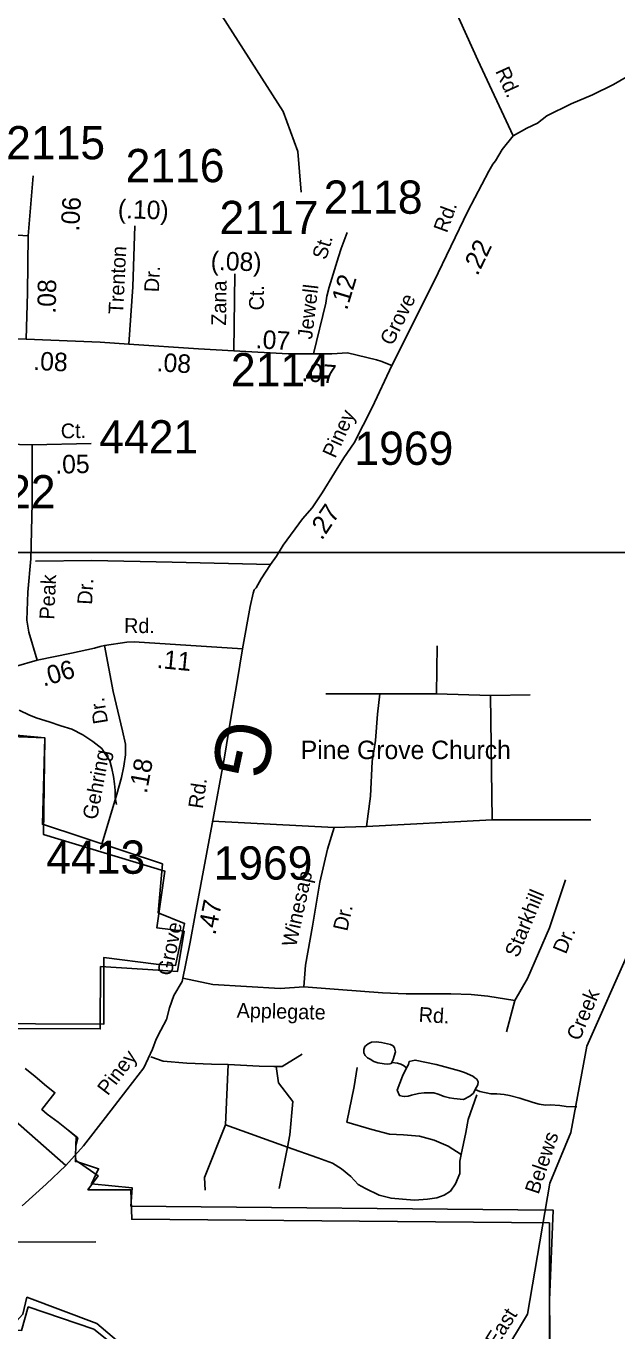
# Model space of a CAD drawing. Extents: x 1551653 to 1702041, y 811336 to 920032.
# Drawn here: x 1684747 to 1687370, y 871294 to 877087 of the extents above; entities that cross this region are included whole.
import ezdxf

# ---------------------------------------------------------------- set-up
doc = ezdxf.new("R2010")
doc.units = 0
for name, color, linetype in [('Old_Level_10', 7, 'Continuous'), ('Old_Level_11', 7, 'Continuous'), ('Old_Level_17', 7, 'Continuous'), ('Old_Level_21', 7, 'Continuous'), ('Old_Level_22', 7, 'Continuous'), ('Old_Level_32', 7, 'Continuous'), ('Old_Level_35', 7, 'Continuous'), ('Old_Level_48', 7, 'Continuous'), ('Old_Level_49', 7, 'Continuous'), ('Old_Level_59', 7, 'Continuous'), ('Old_Level_62', 7, 'Continuous'), ('Old_Level_63', 7, 'Continuous'), ('Old_Level_8', 7, 'Continuous')]:
    doc.layers.add(name, color=color, linetype=linetype)

msp = doc.modelspace()

# ---------------------------------------------------------------- linework, layer by layer
at = {"layer": 'Old_Level_32'}
for p, q in [((1684755.818, 876155.96), (1684777.639, 876422.369)), ((1685674.086, 875987.276), (1685669.687, 875644.977)), ((1685036.273, 875233.759), (1684773.609, 875227.242))]:
    msp.add_line(p, q, dxfattribs=at)
for points in [[(1685759.59, 879535.7), (1685832.928, 879213.144), (1685902.029, 878894.644), (1685965.628, 878634.044), (1686000.73, 878537.745), (1686016.428, 878499.644), (1686032.029, 878463.244), (1686051.428, 878417.243), (1686114.227, 878274.445), (1686173.229, 878158.044), (1686271.628, 877959.144), (1686444.128, 877599.446), (1686618.829, 877231.547), (1686752.027, 876936.347), (1686909.675, 876600.224)], [(1687410.773, 876859.485), (1687354.552, 876827.689), (1687261.665, 876781.218), (1687166.335, 876742.084), (1687058.782, 876688.275), (1687017.228, 876656.479), (1686970.784, 876634.466), (1686909.675, 876600.224)], [(1686909.675, 876600.224), (1686860.788, 876539.077), (1686830.226, 876488.946), (1686819.727, 876474.048), (1686802.027, 876442.949), (1686708.829, 876265.548), (1686556.726, 875952.248), (1686371.141, 875580.43)], [(1684755.818, 876155.96), (1684588.833, 876165.65), (1684458.731, 876174.547), (1684310.733, 876175.548), (1684238.833, 876174.049), (1684146.731, 876168.347), (1684000.832, 876157.549), (1683807.932, 876147.349), (1683714.533, 876141.447), (1683607.034, 876134.049), (1683414.734, 876119.249), (1683214.433, 876101.047), (1683006.536, 876092.448)], [(1685202.714, 875675.548), (1685220.172, 875928.856), (1685228.9, 876199.633)], [(1686172.127, 876171.148), (1686145.729, 876099.147), (1686133.528, 876063.248), (1686092.327, 875927.248), (1686082.327, 875887.35), (1686078.128, 875857.55), (1686023.189, 875631.875)], [(1684747.089, 875697.385), (1684753.199, 875902.652), (1684755.818, 876155.96)], [(1684019.209, 875701.965), (1684137.843, 875710.487), (1684316.776, 875710.487), (1684404.061, 875706.12), (1684747.089, 875697.385)], [(1684747.089, 875697.385), (1685076.152, 875684.283), (1685202.714, 875675.548)], [(1685202.714, 875675.548), (1685512.575, 875653.711), (1685669.687, 875644.977)], [(1685669.687, 875644.977), (1685909.719, 875631.875), (1686023.189, 875631.875)], [(1686023.189, 875631.875), (1686104.365, 875631.875), (1686174.192, 875636.241), (1686302.133, 875605.463), (1686322.333, 875599.164), (1686371.141, 875580.43)], [(1686371.141, 875580.43), (1686283.029, 875393.85), (1686204.03, 875236.249), (1686157.22, 875169.66), (1686115.714, 875103.886), (1686060.852, 875014.284), (1686016.852, 874948.884), (1685973.902, 874899.643), (1685887.432, 874781.943), (1685858.63, 874734.15), (1685832.629, 874696.25), (1685789.929, 874632.451), (1685767.83, 874592.552), (1685759.277, 874584.163), (1685754.979, 874569.163), (1685742.161, 874509.554), (1685707.573, 874322.619)], [(1684773.609, 875227.242), (1684660.729, 875231.587), (1684226.432, 875211.551), (1684096.328, 875192.485)], [(1684795.693, 874272.556), (1684758.414, 874395.67), (1684749.731, 874449.978), (1684754.073, 874573.801), (1684767.097, 874721.52), (1684773.609, 874968.734), (1684773.609, 875227.242)], [(1685707.573, 874322.619), (1685683.361, 874177.224), (1685655.691, 874014.522), (1685628.02, 873841.434), (1685572.83, 873545.455), (1685497.929, 873141.555), (1685475.13, 873019.554), (1685440.13, 872845.656), (1685402.484, 872783.778), (1685383.583, 872728.378), (1685369.942, 872676.528), (1685344.319, 872628.555), (1685324.119, 872588.656), (1685307.684, 872544.981), (1685269.429, 872462.455), (1685194.629, 872364.857), (1685099.829, 872241.655), (1685001.132, 872116.357), (1684922.53, 872028.657), (1684836.132, 871945.058), (1684729.531, 871849.756)], [(1685094.275, 874337.553), (1685075.349, 874333.333), (1685050.029, 874325.552), (1684948.83, 874303.206), (1684795.693, 874272.556)], [(1685094.275, 874337.553), (1685133.228, 874132.849), (1685174.442, 873958.499), (1685187.555, 873898.508), (1685187.555, 873851.639), (1685180.062, 873801.022), (1685170.695, 873750.404), (1685150.088, 873677.29), (1685084.52, 873459.822)], [(1685707.573, 874322.619), (1685226.23, 874354.052), (1685194.032, 874352.451), (1685094.275, 874337.553)], [(1684795.693, 874272.556), (1684693.602, 874241.908), (1684650.213, 874231.691), (1684591.511, 874221.475), (1684527.53, 874216.651), (1684359.532, 874221.753), (1684137.203, 874213.812), (1683887.079, 874211.258)]]:
    msp.add_lwpolyline(points, dxfattribs=at)
at = {"layer": 'Old_Level_35'}
for p, q in [((1686568.608, 874122.163), (1686572.355, 874336.257)), ((1686317.576, 874122.163), (1686077.783, 874122.163)), ((1686317.576, 874122.163), (1686568.608, 874122.163)), ((1686568.608, 874122.163), (1686808.4, 874114.664)), ((1686808.4, 874114.664), (1686984.498, 874118.414)), ((1686815.894, 873563.494), (1686808.4, 874114.664)), ((1686257.628, 873533.499), (1686815.894, 873563.494)), ((1686815.894, 873563.494), (1687254.264, 873563.494)), ((1686115.251, 873529.749), (1685574.428, 873556.618)), ((1686115.251, 873529.749), (1686257.628, 873533.499)), ((1686917.056, 872761.11), (1686879.589, 872622.38)), ((1685643.604, 872476.714), (1685632.705, 872208.399)), ((1685632.705, 872208.399), (1685907.366, 872110.235)), ((1685907.366, 872110.235), (1685870.309, 871926.994)), ((1684562.432, 871688.657), (1685056.132, 871689.458))]:
    msp.add_line(p, q, dxfattribs=at)
for points in [[(1684788.731, 874711.25), (1685038.53, 874713.75), (1685394.628, 874707.152), (1685832.629, 874696.25)], [(1686257.628, 873533.499), (1686265.121, 873589.74), (1686276.361, 873668.479), (1686283.855, 873822.206), (1686298.842, 873915.943), (1686306.335, 874032.176), (1686317.576, 874122.163)], [(1685980.368, 872821.102), (1685987.861, 872918.588), (1686017.835, 873091.063), (1686051.556, 873286.034), (1686085.277, 873432.263), (1686115.251, 873529.749)], [(1686917.056, 872761.11), (1686973.258, 872858.596), (1687070.673, 873083.564), (1687141.862, 873297.283)], [(1685443.117, 872860.497), (1685575.718, 872832.35), (1685875.458, 872813.603), (1685980.368, 872821.102)], [(1685980.368, 872821.102), (1686133.985, 872809.853), (1686328.816, 872794.855), (1686433.725, 872791.106), (1686632.303, 872791.106), (1686722.225, 872787.357), (1686797.16, 872779.858), (1686917.056, 872761.11)], [(1684066.134, 872528.656), (1684135.832, 872470.057), (1684157.433, 872449.955), (1684174.831, 872436.156), (1684185.231, 872429.657), (1684206.731, 872424.355), (1684225.431, 872421.655), (1684291.232, 872413.056), (1684369.23, 872406.556), (1684409.23, 872402.157), (1684429.43, 872398.157), (1684443.131, 872393.955), (1684475.431, 872382.055), (1684520.933, 872359.555), (1684573.433, 872326.957), (1684624.23, 872290.756), (1684922.53, 872028.657)], [(1685643.604, 872476.714), (1685780.935, 872470.17), (1685846.33, 872467.988), (1685883.388, 872467.988), (1685972.762, 872522.524)], [(1685301.124, 872511.157), (1685355.864, 872491.984), (1685460.496, 872483.258), (1685569.489, 872478.895), (1685643.604, 872476.714)], [(1685907.366, 872110.235), (1685918.266, 872164.77), (1685931.345, 872313.107), (1685868.129, 872396.001), (1685856.945, 872467.634)], [(1686171.129, 872221.487), (1686203.826, 872378.549), (1686216.905, 872463.625)], [(1686679.034, 872077.513), (1686698.653, 872175.677), (1686709.553, 872232.394), (1686748.79, 872341.465)], [(1685632.705, 872208.399), (1685538.971, 871974.986), (1685541.151, 871918.269)], [(1686679.034, 872077.513), (1686620.179, 872114.597), (1686559.142, 872140.774), (1686493.747, 872158.226), (1686421.811, 872164.77), (1686360.776, 872166.951), (1686282.301, 872188.765), (1686171.129, 872221.487)], [(1685907.366, 872110.235), (1686042.518, 872062.243), (1686107.913, 872038.247), (1686147.15, 872014.251), (1686188.567, 871979.349), (1686221.266, 871944.446), (1686253.963, 871926.994), (1686314.999, 871896.455), (1686367.315, 871883.366), (1686417.452, 871879.003), (1686471.948, 871874.64), (1686528.625, 871879.003), (1686570.042, 871885.548), (1686602.739, 871896.455), (1686631.078, 871913.906), (1686652.876, 871946.628), (1686672.495, 871992.437), (1686672.495, 872046.973), (1686679.034, 872077.513)]]:
    msp.add_lwpolyline(points, dxfattribs=at)
at = {"layer": 'Old_Level_48'}
for points in [[(1684484.104, 872658.614), (1685092.542, 872656.552), (1685092.542, 872952.303), (1685323.631, 872922.153), (1685409.436, 872915.792), (1685450.749, 873103.453), (1685333.336, 873149.471), (1685352.233, 873367.45), (1684818.911, 873543.805), (1684829.857, 873927.186), (1684129.364, 873992.908)], [(1687082.316, 870349.254), (1687070.312, 871431.164), (1687087.231, 871829.832), (1685211.286, 871848.078), (1685217.276, 871929.355), (1685037.133, 871947.064), (1685068.656, 872014.109), (1684979.019, 872042.676), (1684967.68, 872051.104), (1684966.319, 872070.149), (1684967.293, 872117.098), (1684969.318, 872155.33), (1684933.579, 872185.336), (1684888.944, 872221.455), (1684840.381, 872256.665), (1684816.001, 872277.449), (1684874.767, 872351.478), (1684828.55, 872387.554), (1684785.453, 872425.303), (1684742.474, 872459.082)], [(1684354, 870862.066), (1684498.293, 870858.798), (1684561.626, 871042.425), (1684655.644, 871071.178), (1684666.126, 871099.644), (1684670.975, 871202.37), (1684676.538, 871306.429), (1684732.84, 871368.365), (1684750.389, 871443.618), (1685060.448, 871327.34), (1685226.908, 871186.227), (1685264.156, 870875.136), (1684688.079, 870885.354), (1684652.37, 870715.592), (1684527.674, 870692.163), (1684518.463, 870393.937), (1684304.211, 870393.937), (1684357.774, 870626.243), (1684354, 870862.066)]]:
    msp.add_lwpolyline(points, dxfattribs=at)
at = {"layer": 'Old_Level_49'}
for points in [[(1684186.282, 873952.561), (1684829.857, 873927.186), (1684824.063, 873497.423), (1685362.042, 873335.211), (1685327.795, 873083.473), (1685448.249, 873068.109), (1685418.651, 872889.492), (1685332.846, 872895.854), (1685077.854, 872911.8), (1685075.638, 872634.605), (1684710.034, 872636.823)], [(1684742.474, 872459.082), (1684785.453, 872425.303), (1684828.55, 872387.554), (1684874.767, 872351.478), (1684816.001, 872277.449), (1684840.381, 872256.665), (1684888.944, 872221.455), (1684933.579, 872185.336), (1684976.157, 872151.713), (1684967.293, 872117.098), (1684966.319, 872070.149), (1684965.996, 872045.652), (1684979.019, 872042.676), (1685066.164, 871983.179), (1685021.16, 871920.705), (1685211.335, 871920.705), (1685216.159, 871789.985), (1687070.401, 871773.877), (1687070.312, 871431.164), (1687071.074, 870323.177)], [(1684343.54, 870838.051), (1684494.013, 870841.27), (1684557.475, 871028.279), (1684652.667, 871051.214), (1684650.955, 871097.847), (1684655.804, 871200.573), (1684661.481, 871298.206), (1684726.706, 871296.442), (1684756.674, 871400.531), (1685047.538, 871301.735), (1685230.871, 871155.303), (1685250.263, 870851.855), (1684684.398, 870841.27), (1684648.222, 870699.927), (1684512.264, 870674.291), (1684492.56, 870372.577), (1684307.341, 870374.548), (1684342.809, 870617.104), (1684343.54, 870838.051)]]:
    msp.add_lwpolyline(points, dxfattribs=at)
at = {"layer": 'Old_Level_59'}
for points in [[(1685968.68, 876348.929), (1685953.711, 876529.785), (1685888.71, 876708.282), (1685593.64, 877167.394), (1685569.649, 877226.962), (1685556.73, 877535.77), (1685377.72, 878038.353), (1685376.695, 878714.614), (1685296.724, 878962.42), (1685184.663, 879447.266), (1685087.674, 879675.694), (1684971.717, 879766.737), (1684563.663, 879880.13), (1684357.688, 880031.972), (1684058.62, 880126.706), (1683640.621, 880033.509), (1683340.63, 880059.243), (1682792.628, 880224.721), (1682700.662, 880226.566)], [(1686863.732, 871186.845), (1686973.743, 871368.419), (1687071.758, 871950.766), (1687165.671, 872175.401), (1687236.722, 872558.028), (1687424.755, 872980.846)]]:
    msp.add_lwpolyline(points, dxfattribs=at)
at = {"layer": 'Old_Level_62'}
for points in [[(1684716.222, 874049.68), (1684761.948, 874027.226), (1684795.782, 874014.821), (1684849.711, 873998.314), (1684901.589, 873979.757), (1684949.469, 873965.198), (1684999.194, 873940.694), (1685042.767, 873910.142), (1685082.547, 873879.691), (1685098.234, 873855.495), (1685117.919, 873825.353), (1685127.556, 873791.211), (1685135.143, 873755.122), (1685138.834, 873723.032), (1685142.525, 873692.991), (1685142.217, 873661.003), (1685147.856, 873630.963)], [(1686370.069, 872485.44), (1686368.121, 872481.441), (1686362.072, 872479.493), (1686349.974, 872477.648), (1686335.928, 872479.698), (1686308.041, 872484.004), (1686290.099, 872490.258), (1686274.208, 872500.409), (1686262.212, 872506.56), (1686252.369, 872516.71), (1686246.423, 872528.706), (1686246.731, 872542.752), (1686250.832, 872556.695), (1686264.98, 872568.588), (1686280.974, 872576.38), (1686301.069, 872578.226), (1686324.958, 872573.92), (1686364.943, 872565.513), (1686376.836, 872559.361), (1686382.783, 872551.261), (1686386.576, 872533.217), (1686376.221, 872499.383), (1686370.069, 872485.44)], [(1686370.069, 872485.44), (1686396.111, 872483.082), (1686410.055, 872478.981), (1686421.948, 872472.829), (1686435.789, 872462.679)], [(1686741.009, 872365.382), (1686732.704, 872349.49), (1686716.607, 872335.649), (1686688.413, 872321.911), (1686646.48, 872326.319), (1686626.487, 872328.575), (1686602.598, 872334.829), (1686576.762, 872345.082), (1686556.667, 872351.336), (1686514.734, 872351.746), (1686488.589, 872348.055), (1686458.549, 872340.468), (1686442.453, 872336.572), (1686426.459, 872334.726), (1686416.411, 872336.88), (1686404.621, 872339.033), (1686394.881, 872363.126), (1686417.436, 872424.949), (1686435.789, 872462.679)], [(1686435.789, 872462.679), (1686443.991, 872476.623), (1686448.194, 872490.566), (1686474.236, 872496.308), (1686568.047, 872477.34), (1686589.988, 872471.086), (1686671.803, 872448.223), (1686693.744, 872441.969), (1686729.628, 872425.565), (1686739.471, 872417.465), (1686747.468, 872411.313), (1686753.312, 872399.318), (1686753.209, 872387.322), (1686741.009, 872365.382)], [(1686741.009, 872365.382), (1686760.796, 872357.18), (1686810.726, 872346.619), (1686836.665, 872346.312), (1686868.756, 872343.954), (1686892.747, 872339.75), (1686938.576, 872327.242), (1686998.451, 872308.582), (1687024.391, 872300.38), (1687052.38, 872296.074), (1687074.321, 872297.817), (1687116.356, 872295.356), (1687144.346, 872291.05), (1687192.226, 872288.59)]]:
    msp.add_lwpolyline(points, dxfattribs=at)
at = {"layer": 'Old_Level_63'}
for points in [[(1633724.041, 918191.523), (1696240.113, 918191.523), (1696240.113, 874749.337), (1633724.041, 874749.337), (1633724.041, 918191.523)], [(1631612.821, 874749.337), (1694128.892, 874749.337), (1694128.892, 831307.151), (1631612.821, 831307.151), (1631612.821, 874749.337)]]:
    msp.add_lwpolyline(points, dxfattribs=at)

# ---------------------------------------------------------------- texts
at = {"layer": 'Old_Level_10'}
for s, rotation, p in [('Winesap', 77.51015, (1685945.09, 872995.27)), ('Starkhill', 67.5897417, (1686930.198, 872947.561)), ('Dr.', 77.51015, (1686172.602, 873065.776)), ('Dr.', 67.5897417, (1687143.298, 872963.459)), ('Applegate', 358.6929639, (1685681.153, 872684.881)), ('Rd.', 356.386775, (1686488.449, 872666.925))]:
    msp.add_text(s, height=65.6167, rotation=rotation, dxfattribs=at).set_placement(p)
at = {"layer": 'Old_Level_11'}
for s, height, rotation, p in [('Rd.', 65.6167, 294.4532278, (1686828.949, 876887.51)), ('Rd.', 65.6167, 70.0257556, (1686615.194, 876165.52)), ('St.', 65.6167, 73.14605, (1686078.344, 876045.738)), ('Trenton', 65.6167, 87.3453194, (1685177.806, 875806.798)), ('Dr.', 65.6167, 87.3453194, (1685336.246, 875904.445)), ('Zana', 65.6166, 89.2636139, (1685634.704, 875756.856)), ('Jewell', 65.6167, 83.2813389, (1686016.55, 875694.069)), ('Ct.', 65.6167, 89.2636139, (1685801.892, 875824.339)), ('Grove', 65.6167, 63.9374472, (1686373.536, 875664.281)), ('Piney', 65.6167, 65.7060167, (1686119.43, 875164.647)), ('Ct.', 65.6167, 1.1213306, (1684901.414, 875256.352)), ('Peak', 65.6167, 87.2996944, (1684871.106, 874451.029)), ('Dr.', 65.6167, 86.7956833, (1685039.367, 874517.032)), ('Rd.', 65.6167, 359.545925, (1685181.574, 874392.932)), ('Dr.', 65.6167, 99.1428444, (1685111.091, 873994.338)), ('Gehring', 65.6167, 79.4286889, (1685061.331, 873560.668)), ('Rd.', 65.6167, 81.8550444, (1685531.071, 873609.786)), ('Grove', 65.6167, 78.6202361, (1685392.401, 872867.5)), ('Piney', 65.6167, 52.5332833, (1685109.411, 872335.162))]:
    msp.add_text(s, height=height, rotation=rotation, dxfattribs=at).set_placement(p)
at = {"layer": 'Old_Level_17'}
for s, rotation, p in [('.06', 86.6125861, (1684981.844, 876174.038)), ('(.10)', 358.2015556, (1685153.273, 876234.777)), ('.22', 64.104075, (1686750.993, 875975.123)), ('(.08)', 358.2015556, (1685565.537, 876004.989)), ('.08', 89.0461111, (1684878.449, 875809.74)), ('.12', 73.14605, (1686171.246, 875822.478)), ('.07', 356.6578417, (1685764.603, 875657.089)), ('.08', 357.3585722, (1684777.317, 875560.61)), ('.08', 356.6072889, (1685324.566, 875554.907)), ('.07', 355.4679361, (1685968.998, 875511.451)), ('.05', 1.1213306, (1684877.03, 875100.069)), ('.27', 56.0685111, (1686059.628, 874800.909)), ('.11', 354.6171667, (1685324.641, 874237.85)), ('.06', 16.4214611, (1684823.961, 874154.108)), ('.18', 79.4286889, (1685282.472, 873677.013)), ('.47', 78.6202361, (1685587.123, 873048.648))]:
    msp.add_text(s, height=82.0208, rotation=rotation, dxfattribs=at).set_placement(p)
at = {"layer": 'Old_Level_21'}
for s, rotation, p in [('Creek', 67.4114972, (1687204.214, 872578.2)), ('Belews', 71.2905417, (1687021.551, 871897.151)), ('East', 57.5421111, (1686836.238, 871219.66))]:
    msp.add_text(s, height=65.6167, rotation=rotation, dxfattribs=at).set_placement(p)
at = {"layer": 'Old_Level_22'}
msp.add_text('G', height=246.062, rotation=257.9972833, dxfattribs=at).set_placement((1685617.207, 874022.161))
msp.add_text('Pine Grove Church', height=82.02083, dxfattribs=at).set_placement((1685966.248, 873832.606))
at = {"layer": 'Old_Level_8'}
for s, p in [('2115', (1684658.248, 876495.492)), ('2116', (1685188.653, 876393.944)), ('2118', (1686067.9, 876253.774)), ('2117', (1685605.46, 876163.416)), ('2114', (1685656.167, 875487.757)), ('4421', (1685072.054, 875189.581)), ('1969', (1686204.431, 875139.002)), ('4422', (1684438.444, 874945.666)), ('4413', (1684836.768, 873323.675)), ('1969', (1685578.876, 873297.702))]:
    msp.add_text(s, height=147.6375, dxfattribs=at).set_placement(p)

doc.saveas('drawing.dxf')
